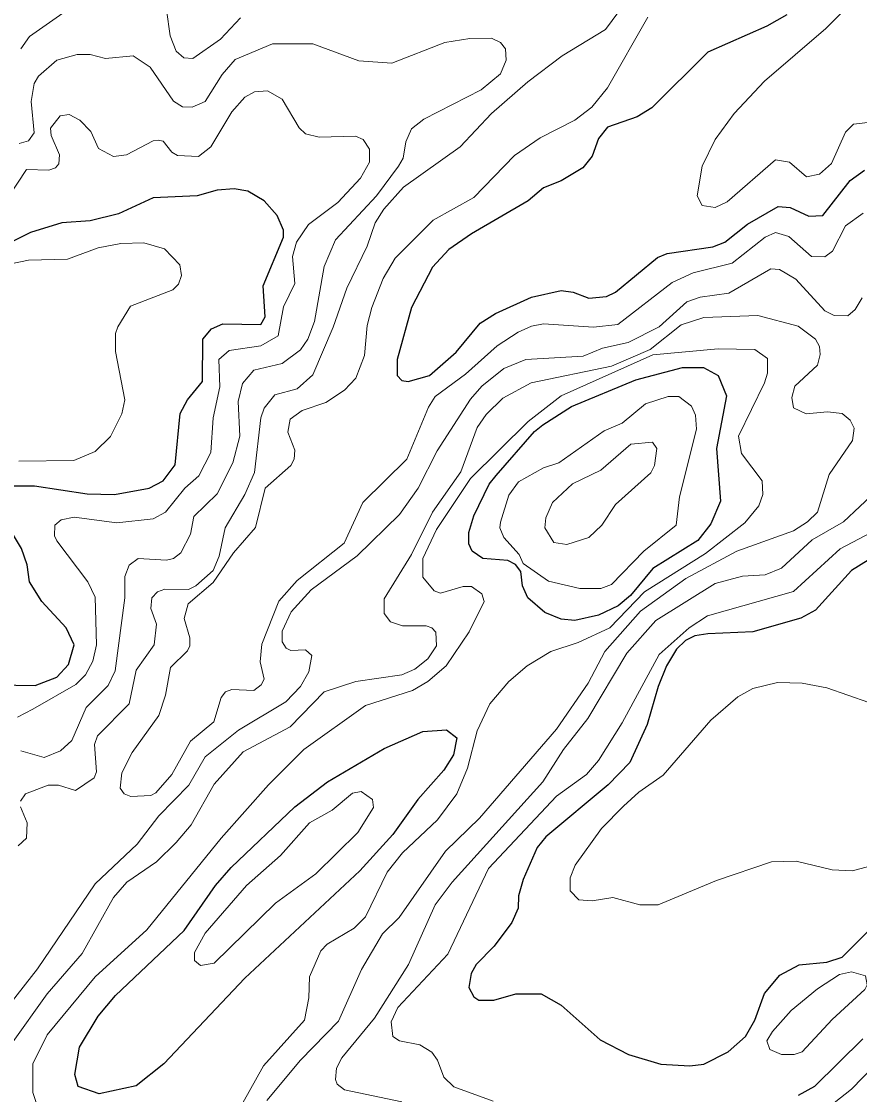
# Model space of a CAD drawing. Extents: x 577 to 602.9, y 7483.8 to 7511.6.
# Drawn here: x 596.29 to 597.466, y 7496.373 to 7497.879 of the extents above; entities that cross this region are included whole.
import ezdxf

# ---------------------------------------------------------------- set-up
doc = ezdxf.new("R2010")
doc.units = 0
doc.header["$LTSCALE"] = 0.032
doc.layers.add('1', color=7, linetype='Continuous', lineweight=25)
doc.layers.add('2', color=7, linetype='Continuous', lineweight=13)

msp = doc.modelspace()

# ---------------------------------------------------------------- linework, layer by layer
at = {"layer": '1'}
for points in [[(597.3639, 7497.8878), (597.3361, 7497.8719), (597.2534, 7497.8353), (597.1747, 7497.7574), (597.154, 7497.7447), (597.1126, 7497.7303), (597.0999, 7497.7144), (597.0912, 7497.6898), (597.0777, 7497.6731), (597.0474, 7497.6548), (597.0228, 7497.6453), (597.0013, 7497.627), (596.9218, 7497.5808), (596.89, 7497.5586), (596.8669, 7497.5339), (596.8375, 7497.4775), (596.8176, 7497.4043), (596.8176, 7497.3821), (596.824, 7497.3749), (596.8327, 7497.3733), (596.863, 7497.3821), (596.9003, 7497.4147), (596.9337, 7497.4552), (596.9552, 7497.4687), (597.0061, 7497.4918), (597.0474, 7497.5013), (597.0641, 7497.4989), (597.0864, 7497.4902), (597.1111, 7497.4926), (597.1238, 7497.4989), (597.1826, 7497.5475), (597.1961, 7497.553), (597.2605, 7497.5626), (597.2772, 7497.5689), (597.3091, 7497.5944), (597.352, 7497.619), (597.3687, 7497.6174), (597.3949, 7497.6055), (597.4148, 7497.6063), (597.453, 7497.6556), (597.4729, 7497.6699)], [(596.2777, 7497.227), (596.3087, 7497.227), (596.3827, 7497.2159), (596.4208, 7497.2151), (596.4693, 7497.2238), (596.4892, 7497.2342), (596.5059, 7497.2564), (596.5131, 7497.3288), (596.5234, 7497.3479), (596.5441, 7497.3733), (596.5449, 7497.4329), (596.5568, 7497.4473), (596.5727, 7497.4544), (596.626, 7497.4536), (596.6324, 7497.464), (596.6292, 7497.5077), (596.6578, 7497.5761), (596.6578, 7497.5856), (596.6491, 7497.6063), (596.6308, 7497.627), (596.6077, 7497.6405), (596.5886, 7497.6437), (596.5648, 7497.6421), (596.5369, 7497.6341), (596.4749, 7497.6309), (596.4264, 7497.6087), (596.3866, 7497.5991), (596.3469, 7497.596), (596.3032, 7497.5824), (596.2467, 7497.5546)], [(596.2546, 7496.9479), (596.3095, 7496.9471), (596.3397, 7496.959), (596.3564, 7496.9765), (596.3644, 7497.0043), (596.3532, 7497.0282), (596.3191, 7497.0648), (596.3016, 7497.0926), (596.2984, 7497.1165), (596.2904, 7497.1395), (596.2562, 7497.1952)], [(597.4784, 7497.1228), (597.4546, 7497.1085), (597.4045, 7497.0529), (597.3838, 7497.0417), (597.3162, 7497.0226), (597.2534, 7497.0195), (597.2352, 7497.0166), (597.2221, 7497.0101), (597.2091, 7496.998), (597.1951, 7496.9746), (597.1834, 7496.9455), (597.1683, 7496.8922), (597.1437, 7496.8389), (597.1134, 7496.8079), (597.026, 7496.7348), (597.014, 7496.7197), (596.9942, 7496.6751), (596.9878, 7496.6521), (596.987, 7496.6346), (596.9783, 7496.6147), (596.9536, 7496.5813), (596.9282, 7496.5559), (596.921, 7496.5431), (596.9178, 7496.5233), (596.925, 7496.5105), (596.9321, 7496.5058), (596.9528, 7496.5058), (596.9838, 7496.5145), (597.0196, 7496.5145), (597.0474, 7496.4986), (597.1023, 7496.4501), (597.1421, 7496.4294), (597.1874, 7496.4159), (597.2279, 7496.4135), (597.2478, 7496.4159), (597.282, 7496.4334), (597.3059, 7496.4549), (597.3194, 7496.4779), (597.3329, 7496.5153), (597.3544, 7496.5408), (597.3814, 7496.5551), (597.4204, 7496.559), (597.4418, 7496.5662), (597.5158, 7496.6394)], [(597.4705, 7496.4517), (597.4029, 7496.3849), (597.3798, 7496.3722)]]:
    msp.add_lwpolyline(points, dxfattribs=at)
for points in [[(596.9562, 7497.2419), (597.0101, 7497.3033), (597.022, 7497.3129), (597.0618, 7497.3383), (597.1524, 7497.3757), (597.2176, 7497.3932), (597.247, 7497.3932), (597.2677, 7497.3821), (597.2796, 7497.3534), (597.2653, 7497.2795), (597.2709, 7497.2055), (597.2574, 7497.1737), (597.2391, 7497.1507), (597.1763, 7497.1114), (597.1446, 7497.0733), (597.1274, 7497.0588), (597.0999, 7497.0457), (597.0665, 7497.0385), (597.0474, 7497.0401), (597.0244, 7497.0497), (597.0005, 7497.0703), (596.9934, 7497.087), (596.9907, 7497.1069), (596.9834, 7497.1168), (596.9725, 7497.1223), (596.9377, 7497.1252), (596.9226, 7497.1355), (596.9178, 7497.1459), (596.9178, 7497.1618), (596.925, 7497.1849), (596.9465, 7497.2294)], [(596.7198, 7496.8118), (596.7993, 7496.8588), (596.8534, 7496.8827), (596.8868, 7496.8851), (596.9011, 7496.8739), (596.8964, 7496.8501), (596.8828, 7496.8286), (596.8463, 7496.7873), (596.8113, 7496.738), (596.7652, 7496.6871), (596.6037, 7496.5368), (596.49, 7496.4167), (596.4511, 7496.3857), (596.3994, 7496.3746), (596.3699, 7496.3849), (596.3652, 7496.4016), (596.3715, 7496.4398), (596.3978, 7496.4835), (596.4224, 7496.5121), (596.5186, 7496.6036), (596.5624, 7496.6664), (596.5846, 7496.6918), (596.6737, 7496.7769)]]:
    msp.add_lwpolyline(points, close=True, dxfattribs=at)
at = {"layer": '2'}
for points in [[(597.5874, 7498.0389), (597.4188, 7497.8687), (597.3329, 7497.7948), (597.29, 7497.7494), (597.2637, 7497.7128), (597.2454, 7497.6755), (597.2383, 7497.6341), (597.2454, 7497.6206), (597.2637, 7497.6174), (597.2804, 7497.6254), (597.348, 7497.6842), (597.3679, 7497.681), (597.3917, 7497.6604), (597.41, 7497.6643), (597.4267, 7497.6794), (597.4466, 7497.7232), (597.4577, 7497.7343)], [(596.2888, 7496.7849), (596.296, 7496.7952), (596.3278, 7496.8071), (596.3421, 7496.8071), (596.366, 7496.8), (596.3922, 7496.8175), (596.3954, 7496.8262), (596.393, 7496.8644), (596.397, 7496.8763), (596.4415, 7496.9216), (596.4511, 7496.9686), (596.4765, 7497.0043), (596.4797, 7497.033), (596.4717, 7497.0552), (596.4733, 7497.0703), (596.4813, 7497.0783), (596.4916, 7497.0823), (596.5248, 7497.0816), (596.5348, 7497.0869), (596.5592, 7497.1086), (596.5679, 7497.1284), (596.5759, 7497.1682), (596.6037, 7497.2151), (596.6172, 7497.2461), (596.626, 7497.3224), (596.6308, 7497.3359), (596.6459, 7497.355), (596.6769, 7497.363), (596.6992, 7497.3828), (596.7278, 7497.4496), (596.7469, 7497.5045), (596.7755, 7497.5634), (596.7866, 7497.596), (596.7985, 7497.615), (596.8264, 7497.6461), (596.9059, 7497.7025), (596.9496, 7497.7494), (597.0005, 7497.794), (597.049, 7497.8305), (597.1095, 7497.8671), (597.1285, 7497.8926)], [(596.3532, 7497.8934), (596.3016, 7497.8576), (596.2896, 7497.8401)], [(596.5974, 7497.8838), (596.5695, 7497.8536), (596.5306, 7497.8266), (596.5179, 7497.8274), (596.5075, 7497.8369), (596.4988, 7497.8584), (596.494, 7497.8949)], [(597.4713, 7497.6095), (597.4466, 7497.592), (597.4283, 7497.5562), (597.4172, 7497.5482), (597.3989, 7497.549), (597.3671, 7497.5769), (597.348, 7497.5824), (597.3337, 7497.5761), (597.2876, 7497.5395), (597.2327, 7497.526), (597.2033, 7497.5125), (597.127, 7497.4536), (597.0928, 7497.4496), (597.0228, 7497.4544), (597.0061, 7497.4512), (596.987, 7497.4425), (596.9576, 7497.4234), (596.9131, 7497.3836), (596.8709, 7497.3526), (596.8614, 7497.3375), (596.8311, 7497.2644), (596.7691, 7497.2039), (596.7429, 7497.1467), (596.6769, 7497.0942), (596.6514, 7497.0656), (596.6276, 7497.0051), (596.6252, 7496.9805), (596.6308, 7496.9558), (596.6268, 7496.9479), (596.6165, 7496.9399), (596.5854, 7496.9415), (596.5767, 7496.9383), (596.5703, 7496.9304), (596.56, 7496.8962), (596.5274, 7496.8692), (596.5012, 7496.8223), (596.4789, 7496.7968), (596.4717, 7496.7928), (596.4439, 7496.7912), (596.4344, 7496.7952), (596.4288, 7496.8032), (596.4312, 7496.8246), (596.4455, 7496.8533), (596.4829, 7496.9049), (596.4924, 7496.9336), (596.4996, 7496.9725), (596.5234, 7496.9956), (596.5266, 7497.0028), (596.5266, 7497.0139), (596.5186, 7497.0409), (596.5242, 7497.0616), (596.5592, 7497.0918), (596.5878, 7497.1332), (596.6188, 7497.1689), (596.6324, 7497.2238), (596.6681, 7497.2556), (596.6729, 7497.2644), (596.6737, 7497.2771), (596.6642, 7497.3025), (596.6673, 7497.3208), (596.684, 7497.3328), (596.7174, 7497.3439), (596.7437, 7497.3614), (596.7596, 7497.3781), (596.7715, 7497.4099), (596.7755, 7497.452), (596.7818, 7497.4775), (596.7978, 7497.518), (596.8145, 7497.5467), (596.8677, 7497.5999), (596.925, 7497.6317), (596.9822, 7497.6906), (597.018, 7497.7152), (597.0665, 7497.7399), (597.0904, 7497.7582), (597.1126, 7497.7852), (597.1691, 7497.8846)], [(596.2872, 7497.7073), (596.3, 7497.7113), (596.3079, 7497.7224), (596.3039, 7497.7661), (596.3079, 7497.7916), (596.3143, 7497.8019), (596.3397, 7497.8242), (596.3684, 7497.8321), (596.3866, 7497.8321), (596.4081, 7497.8266), (596.4471, 7497.8305), (596.4709, 7497.8146), (596.5035, 7497.7669), (596.5163, 7497.759), (596.5298, 7497.7582), (596.5481, 7497.7661), (596.5719, 7497.8043), (596.5902, 7497.825), (596.6427, 7497.8472), (596.6992, 7497.8472), (596.7636, 7497.8234), (596.8097, 7497.8202), (596.8844, 7497.8488), (596.9194, 7497.8544), (596.9496, 7497.8552), (596.9624, 7497.8488), (596.9695, 7497.8401), (596.9703, 7497.8242), (596.9624, 7497.8051), (596.9353, 7497.7828), (596.855, 7497.7415), (596.8375, 7497.728), (596.8296, 7497.7097), (596.8256, 7497.6866), (596.8192, 7497.6755), (596.7882, 7497.6341), (596.731, 7497.5721), (596.7151, 7497.5347), (596.7015, 7497.4576), (596.692, 7497.4329), (596.6817, 7497.4178), (596.6562, 7497.3988), (596.6165, 7497.3892), (596.6005, 7497.3709), (596.5942, 7497.3455), (596.5966, 7497.297), (596.587, 7497.2596), (596.5648, 7497.2159), (596.5322, 7497.1841), (596.5274, 7497.1594), (596.5139, 7497.1332), (596.5035, 7497.1252), (596.494, 7497.1228), (596.4542, 7497.1252), (596.4415, 7497.1157), (596.4352, 7497.0998), (596.4352, 7497.0703), (596.4216, 7496.9678), (596.4121, 7496.9471), (596.3811, 7496.9161), (596.3612, 7496.87), (596.3453, 7496.8556), (596.3222, 7496.8461), (596.2896, 7496.8556)], [(596.2729, 7497.6341), (596.2976, 7497.6707), (596.3286, 7497.6699), (596.3381, 7497.6731), (596.3429, 7497.6787), (596.3437, 7497.6914), (596.3318, 7497.7184), (596.331, 7497.7288), (596.3445, 7497.7462), (596.3572, 7497.7478), (596.3723, 7497.7399), (596.3874, 7497.724), (596.3986, 7497.7001), (596.4192, 7497.689), (596.4375, 7497.6914), (596.4749, 7497.7113), (596.4821, 7497.7121), (596.4892, 7497.7105), (596.5012, 7497.6954), (596.5091, 7497.6906), (596.5385, 7497.689), (596.556, 7497.7025), (596.5854, 7497.7518), (596.6037, 7497.7725), (596.6172, 7497.7796), (596.6355, 7497.7812), (596.6562, 7497.7693), (596.6801, 7497.7295), (596.6888, 7497.7208), (596.7079, 7497.716), (596.7588, 7497.7176), (596.7699, 7497.7128), (596.7787, 7497.6993), (596.7787, 7497.681), (596.7659, 7497.6588), (596.7341, 7497.6246), (596.6928, 7497.5936), (596.6761, 7497.5689), (596.6705, 7497.549), (596.6737, 7497.5109), (596.6578, 7497.4783)], [(597.4577, 7497.7343), (597.4776, 7497.7367)], [(596.2865, 7497.262), (596.3636, 7497.2628), (596.3938, 7497.2755), (596.4153, 7497.2962), (596.4312, 7497.328), (596.4352, 7497.3479), (596.4224, 7497.4155), (596.4224, 7497.4409), (596.4256, 7497.4504), (596.4431, 7497.4791), (596.5027, 7497.5021), (596.5107, 7497.5101), (596.5147, 7497.522), (596.5123, 7497.5371), (596.4908, 7497.5594), (596.4622, 7497.5681), (596.4296, 7497.5673), (596.3978, 7497.561), (596.3548, 7497.5451), (596.3, 7497.5435), (596.2753, 7497.5387)], [(597.4697, 7497.491), (597.4601, 7497.4743), (597.4498, 7497.4655), (597.4307, 7497.4663), (597.4172, 7497.4727), (597.3766, 7497.5172), (597.3536, 7497.5308), (597.3417, 7497.5315), (597.2828, 7497.4974), (597.2423, 7497.4918), (597.224, 7497.4854), (597.185, 7497.4504), (597.1413, 7497.4282), (597.1055, 7497.4202), (597.0784, 7497.4091), (596.9981, 7497.4043), (596.9671, 7497.3916), (596.9361, 7497.3669), (596.9202, 7497.3487), (596.8733, 7497.2763), (596.8471, 7497.2238), (596.8208, 7497.1872), (596.7612, 7497.1292), (596.6968, 7497.0815), (596.6689, 7497.0505), (596.6562, 7497.0234), (596.6562, 7497.0083), (596.6618, 7496.9996), (596.6681, 7496.9964), (596.6888, 7496.9972), (596.6976, 7496.9892), (596.6936, 7496.9662), (596.6817, 7496.9455), (596.661, 7496.924), (596.595, 7496.8843)], [(596.2761, 7496.4445), (596.3262, 7496.5145), (596.3755, 7496.571), (596.4192, 7496.6497), (596.4383, 7496.6712), (596.4797, 7496.6998), (596.5075, 7496.7268), (596.5282, 7496.7515), (596.5608, 7496.8087), (596.6013, 7496.8541), (596.6673, 7496.889), (596.7151, 7496.9383), (596.7596, 7496.9527), (596.824, 7496.9622), (596.8423, 7496.9702), (596.8606, 7496.9845), (596.8725, 7497.0028), (596.8717, 7497.0218), (596.8661, 7497.0282), (596.8582, 7497.0306), (596.8248, 7497.0306), (596.8081, 7497.0362), (596.7993, 7497.0481), (596.7993, 7497.0688), (596.8375, 7497.1308), (596.8669, 7497.1904), (596.9067, 7497.2469), (596.9298, 7497.3089), (596.9425, 7497.3272), (596.9655, 7497.3502), (597.0053, 7497.3717), (597.1182, 7497.3948), (597.1723, 7497.4186), (597.216, 7497.4528), (597.2478, 7497.4632), (597.3234, 7497.4663), (597.3798, 7497.4512), (597.4045, 7497.4329), (597.41, 7497.4226), (597.4108, 7497.4115), (597.4069, 7497.3964), (597.3751, 7497.3669), (597.3711, 7497.351), (597.3735, 7497.3367), (597.391, 7497.328), (597.4212, 7497.3312), (597.4418, 7497.3288), (597.453, 7497.3192), (597.4585, 7497.3081), (597.4562, 7497.2906), (597.4236, 7497.2429), (597.4069, 7497.1904), (597.3933, 7497.1769), (597.3735, 7497.1642), (597.2939, 7497.1355), (597.2224, 7497.0974), (597.1588, 7497.0513), (597.1087, 7496.9948), (597.0856, 7496.9503), (597.0411, 7496.8859), (596.9329, 7496.761), (596.8852, 7496.7149), (596.82, 7496.6219), (596.797, 7496.5988), (596.7675, 7496.5487), (596.7349, 7496.4763), (596.6817, 7496.4215), (596.6347, 7496.365)], [(596.6578, 7497.4783), (596.6506, 7497.4377), (596.626, 7497.4234), (596.5815, 7497.417), (596.5672, 7497.4043), (596.5687, 7497.3662), (596.5592, 7497.3224), (596.556, 7497.2739), (596.5393, 7497.2413), (596.5194, 7497.2238), (596.4924, 7497.1904), (596.4749, 7497.1809), (596.424, 7497.1753), (596.3644, 7497.1833), (596.3461, 7497.1793), (596.3373, 7497.1721), (596.3366, 7497.157), (596.3397, 7497.1499), (596.3835, 7497.0926), (596.3938, 7497.0711), (596.3954, 7497.0043), (596.3906, 7496.9813), (596.3803, 7496.9622), (596.3668, 7496.9487), (596.3063, 7496.9137), (596.2849, 7496.9026)], [(596.3191, 7496.3388), (596.3063, 7496.3762), (596.3063, 7496.4167), (596.3262, 7496.4573), (596.3938, 7496.5384), (596.4662, 7496.6044), (596.5703, 7496.7332), (596.6371, 7496.8079), (596.6864, 7496.8572), (596.7731, 7496.9193), (596.8391, 7496.9399), (596.8606, 7496.9527), (596.886, 7496.9749), (596.9186, 7497.0226), (596.9393, 7497.0648), (596.9361, 7497.0759), (596.9218, 7497.0862), (596.9099, 7497.0862), (596.8781, 7497.0767), (596.8693, 7497.0799), (596.8534, 7497.099), (596.8534, 7497.1252), (596.8725, 7497.1658), (596.9202, 7497.2373), (597.0013, 7497.3176), (597.0474, 7497.3534), (597.1763, 7497.4107), (597.2677, 7497.4194), (597.3194, 7497.4186), (597.3369, 7497.4059), (597.3369, 7497.3852), (597.3329, 7497.3717), (597.2963, 7497.297), (597.3003, 7497.2723), (597.3297, 7497.2342), (597.3305, 7497.2151), (597.325, 7497.1992), (597.3051, 7497.1753), (597.2502, 7497.1324), (597.1643, 7497.0783), (597.1158, 7497.0282), (597.0713, 7497.0075), (597.0331, 7496.9948), (596.9997, 7496.9749), (596.9743, 7496.9527), (596.9472, 7496.9216), (596.9298, 7496.8835), (596.9162, 7496.831), (596.9011, 7496.7952), (596.8741, 7496.7586), (596.8248, 7496.7125), (596.8033, 7496.6855), (596.7731, 7496.6227), (596.7572, 7496.6068), (596.719, 7496.5845), (596.7103, 7496.575), (596.6944, 7496.5384), (596.6936, 7496.509), (596.6872, 7496.4779), (596.63, 7496.4135), (596.5831, 7496.33)], [(596.824, 7496.3634), (596.7437, 7496.3801), (596.7333, 7496.3881), (596.731, 7496.3944), (596.7325, 7496.4103), (596.7397, 7496.4247), (596.7858, 7496.4803), (596.8335, 7496.5559), (596.8709, 7496.6394), (596.8948, 7496.6712), (597.022, 7496.8119), (597.0506, 7496.8572), (597.0848, 7496.901), (597.1397, 7496.9924), (597.1802, 7497.0385), (597.2637, 7497.0902), (597.3019, 7497.1006), (597.3337, 7497.1022), (597.3568, 7497.1117), (597.3997, 7497.1515), (597.4434, 7497.1769), (597.4896, 7497.2198)], [(596.952, 7496.3642), (596.8971, 7496.3841), (596.8828, 7496.3976), (596.8741, 7496.4215), (596.8661, 7496.4326), (596.8494, 7496.443), (596.8208, 7496.4485), (596.8113, 7496.4549), (596.8089, 7496.4756), (596.8184, 7496.4954), (596.8884, 7496.5702), (596.9457, 7496.6903), (597.0411, 7496.792), (597.0832, 7496.8223), (597.0999, 7496.8421), (597.1333, 7496.8946), (597.185, 7496.9908), (597.2271, 7497.0282), (597.2526, 7497.0449), (597.3735, 7497.0791), (597.4387, 7497.1387), (597.4824, 7497.1618)], [(597.4792, 7496.9232), (597.4204, 7496.9439), (597.3854, 7496.9503), (597.3512, 7496.9511), (597.3162, 7496.9431), (597.2955, 7496.9312), (597.2574, 7496.8986), (597.1906, 7496.8215), (597.1564, 7496.7976), (597.1349, 7496.7777), (597.1039, 7496.7467), (597.0673, 7496.695), (597.0602, 7496.6775), (597.0602, 7496.6592), (597.0721, 7496.6465), (597.0912, 7496.6449), (597.1198, 7496.6497), (597.158, 7496.6394), (597.1834, 7496.6394), (597.2653, 7496.6736), (597.3424, 7496.6998), (597.3774, 7496.7006), (597.4275, 7496.6887), (597.4562, 7496.6871), (597.5564, 7496.7141)], [(596.595, 7496.8843), (596.5481, 7496.8469), (596.525, 7496.8071), (596.4829, 7496.7642), (596.4526, 7496.7244), (596.3938, 7496.6688), (596.3127, 7496.5495), (596.2467, 7496.466)], [(596.2857, 7496.7221), (596.2976, 7496.7332), (596.2984, 7496.7547), (596.2888, 7496.7769)], [(597.5651, 7496.4946), (597.4546, 7496.3809), (597.4307, 7496.3618)]]:
    msp.add_lwpolyline(points, dxfattribs=at)
for points in [[(597.1079, 7497.3041), (597.1333, 7497.3153), (597.1659, 7497.3423), (597.1977, 7497.3526), (597.2128, 7497.3526), (597.2303, 7497.3391), (597.2359, 7497.3264), (597.2375, 7497.3065), (597.2136, 7497.2119), (597.2089, 7497.1721), (597.1635, 7497.1355), (597.1182, 7497.0886), (597.1031, 7497.0831), (597.0737, 7497.0831), (597.0299, 7497.0934), (596.9942, 7497.1181), (596.9886, 7497.1308), (596.9671, 7497.1546), (596.9616, 7497.1682), (596.9624, 7497.1761), (596.9743, 7497.2143), (596.9878, 7497.2326), (597.0228, 7497.2524), (597.0443, 7497.2596)], [(597.0371, 7497.1475), (597.0554, 7497.1451), (597.0864, 7497.1546), (597.1047, 7497.1721), (597.1238, 7497.2008), (597.1731, 7497.2453), (597.1786, 7497.2556), (597.1818, 7497.2795), (597.1755, 7497.2882), (597.1452, 7497.2858), (597.1031, 7497.2493), (597.0633, 7497.2302), (597.0355, 7497.2039), (597.026, 7497.1825), (597.0244, 7497.1682)], [(596.762, 7496.7411), (596.7031, 7496.6831), (596.6467, 7496.6417), (596.5608, 7496.5575), (596.5417, 7496.5543), (596.533, 7496.5614), (596.533, 7496.5726), (596.5481, 7496.5996), (596.6061, 7496.6664), (596.6538, 7496.7085), (596.6944, 7496.7547), (596.7262, 7496.7722), (596.7548, 7496.796), (596.7667, 7496.7984), (596.7826, 7496.7873), (596.7842, 7496.7761)], [(597.3743, 7496.4294), (597.3854, 7496.4334), (597.4275, 7496.4787), (597.4737, 7496.5209), (597.4768, 7496.5272), (597.4744, 7496.54), (597.4546, 7496.5455), (597.4379, 7496.5416), (597.4069, 7496.5217), (597.3703, 7496.4915), (597.344, 7496.462), (597.3361, 7496.4485), (597.3401, 7496.4366), (597.3568, 7496.4294)]]:
    msp.add_lwpolyline(points, close=True, dxfattribs=at)

doc.saveas('drawing.dxf')
